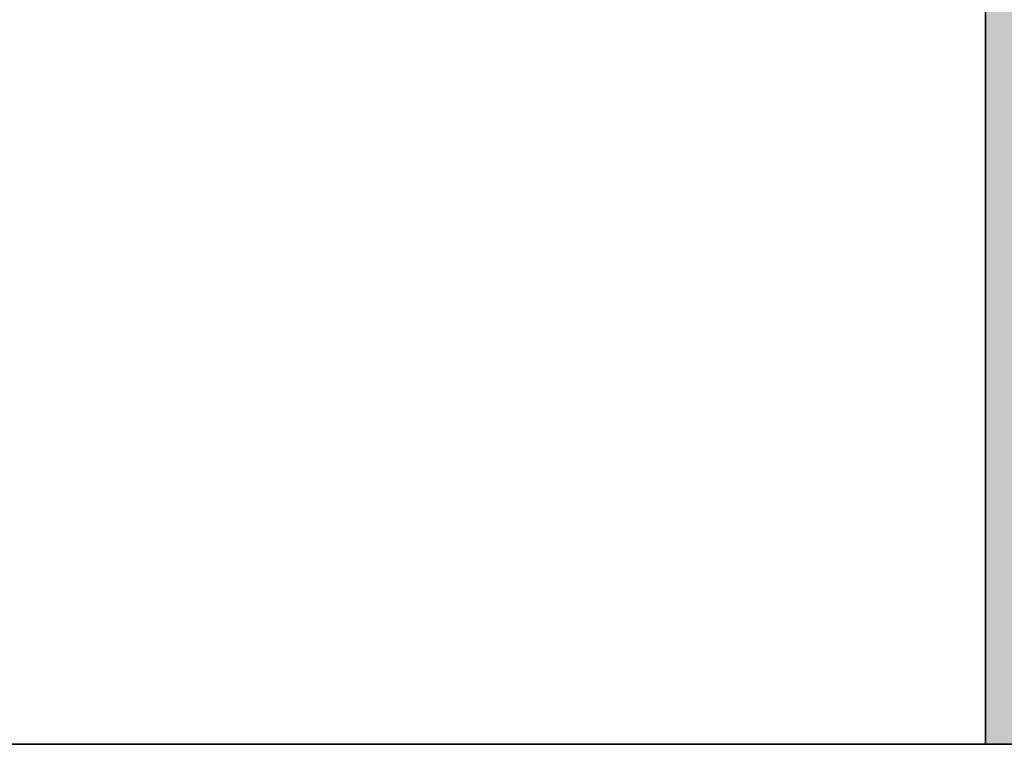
# Model space of a CAD drawing. Header units: inches. Extents: x 15 to 546804, y -66 to 267312.
# Tile 393 of 478: x 433142 to 433397, y 134656 to 134844. Entities that reach past the tile are written whole.
import ezdxf

# ---------------------------------------------------------------- set-up
doc = ezdxf.new("R2010")
doc.units = ezdxf.units.IN
doc.header["$MEASUREMENT"] = 0

msp = doc.modelspace()

# ---------------------------------------------------------------- hatches: boundary and pattern name
at = {"lineweight": 20}
h = msp.add_hatch(color=7, dxfattribs=at)
h.dxf.hatch_style = 1
h.paths.add_polyline_path([(434592.2, 135105.71), (434542.2, 135105.71), (434542.2, 134725.71), (434542.2, 134725.71), (434542.2, 134725.71), (434542.2, 134655.71), (434592.2, 134655.71), (434592.2, 135005.71), (434592.2, 135005.71)])
h.paths.add_polyline_path([(433442.2, 135105.71), (433392.2, 135105.71), (433392.2, 134655.71), (433442.2, 134655.71)])

# ---------------------------------------------------------------- linework, layer by layer
at = {"color": 7}
for p, q in [((433392.2, 134655.71, 2950), (433392.2, 135105.71, 2950)), ((433392.2, 134655.71, 3000), (433392.2, 135105.71, 3000)), ((433392.2, 134655.71, 315.83), (433392.2, 135105.71, 315.83)), ((433392.2, 134655.71, 365.83), (433392.2, 135105.71, 365.83)), ((433392.2, 134655.71, 3000), (433392.2, 135105.71, 3000)), ((433392.2, 134655.71, 315.83), (433392.2, 135105.71, 315.83)), ((433392.2, 134655.71, 3000), (430742.2, 134655.71, 3000)), ((430742.2, 134655.71, 315.83), (433392.2, 134655.71, 315.83)), ((433392.2, 134655.71, 2950), (430792.2, 134655.71, 2950)), ((430792.2, 134655.71, 365.83), (433392.2, 134655.71, 365.83)), ((433392.2, 134655.71, 3000), (433392.2, 134655.71, 2950)), ((433392.2, 134655.71, 365.83), (433392.2, 134655.71, 315.83)), ((434592.2, 134655.71, 3000), (433392.2, 134655.71, 3000)), ((433392.2, 134655.71, 315.83), (433442.2, 134655.71, 315.83)), ((433392.2, 134655.71, 3000), (433392.2, 134655.71, 315.83))]:
    msp.add_line(p, q, dxfattribs=at)
for points, invisible_edges in [([(433392.2, 135105.71, 315.83), (430742.2, 134655.71, 315.83), (430742.2, 135105.71, 315.83)], 1), ([(430742.2, 134655.71, 315.83), (433392.2, 135105.71, 315.83), (433392.2, 134655.71, 315.83)], 1), ([(430742.2, 134655.71, 3000), (433392.2, 135105.71, 3000), (430742.2, 135105.71, 3000)], 1), ([(433392.2, 135105.71, 3000), (430742.2, 134655.71, 3000), (433392.2, 134655.71, 3000)], 1), ([(430792.2, 134655.71, 365.83), (433392.2, 135105.71, 365.83), (430792.2, 135105.71, 365.83)], 1), ([(433392.2, 135105.71, 365.83), (430792.2, 134655.71, 365.83), (433392.2, 134655.71, 365.83)], 1), ([(433392.2, 135105.71, 2950), (430792.2, 134655.71, 2950), (430792.2, 135105.71, 2950)], 1), ([(430792.2, 134655.71, 2950), (433392.2, 135105.71, 2950), (433392.2, 134655.71, 2950)], 1), ([(433442.2, 135105.71, 315.83), (433392.2, 134655.71, 315.83), (433392.2, 135105.71, 315.83)], 1), ([(433392.2, 134655.71, 315.83), (433442.2, 135105.71, 315.83), (433442.2, 134655.71, 315.83)], 1), ([(433392.2, 135105.71, 3000), (433392.2, 134655.71, 315.83), (433392.2, 134655.71, 3000)], 1), ([(433392.2, 134655.71, 315.83), (433392.2, 135105.71, 3000), (433392.2, 135105.71, 315.83)], 1), ([(433392.2, 134655.71, 3000), (434592.2, 135105.71, 3000), (433392.2, 135105.71, 3000)], 1), ([(434592.2, 135105.71, 3000), (433392.2, 134655.71, 3000), (434592.2, 134655.71, 3000)], 1), ([(433392.2, 135105.71, 315.83), (433392.2, 134655.71, 365.83), (433392.2, 134655.71, 315.83)], 1), ([(433392.2, 134655.71, 365.83), (433392.2, 135105.71, 315.83), (433392.2, 135105.71, 365.83)], 1), ([(433392.2, 134655.71, 2950), (433392.2, 135105.71, 3000), (433392.2, 134655.71, 3000)], 1), ([(433392.2, 135105.71, 3000), (433392.2, 134655.71, 2950), (433392.2, 135105.71, 2950)], 1), ([(430792.2, 134655.71, 365.83), (430742.2, 134655.71, 315.83), (433392.2, 134655.71, 315.83)], 13), ([(430742.2, 134655.71, 3000), (430792.2, 134655.71, 2950), (433392.2, 134655.71, 2950)], 13), ([(430742.2, 134655.71, 3000), (433392.2, 134655.71, 2950), (433392.2, 134655.71, 3000)], 1), ([(433392.2, 134655.71, 365.83), (430792.2, 134655.71, 365.83), (433392.2, 134655.71, 315.83)], 2), ([(433442.2, 134655.71, 2950), (434592.2, 134655.71, 3000), (433392.2, 134655.71, 3000)], 13), ([(433442.2, 134655.71, 2950), (433392.2, 134655.71, 315.83), (433442.2, 134655.71, 315.83)], 1), ([(433392.2, 134655.71, 315.83), (433442.2, 134655.71, 2950), (433392.2, 134655.71, 3000)], 3)]:
    msp.add_3dface(points, dxfattribs=dict(at, invisible_edges=invisible_edges))

doc.saveas('drawing.dxf')
